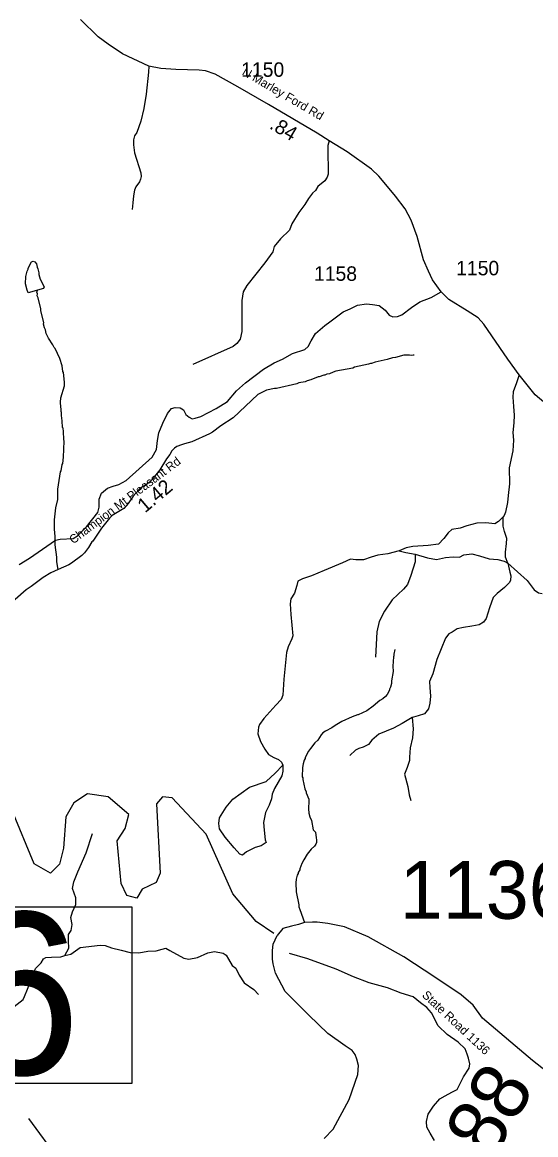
# Model space of a CAD drawing. Extents: x 1248224 to 1454986, y 825081 to 985870.
# Drawn here: x 1305360 to 1309798, y 862920 to 872533 of the extents above; entities that cross this region are included whole.
import ezdxf

# ---------------------------------------------------------------- set-up
doc = ezdxf.new("R2010")
doc.units = 0
for name, color, linetype in [('Exist Hydrographic Creek Single Shore', 7, 'Continuous'), ('Exist Hydrographic Misc Water Feature', 7, 'Continuous'), ('Exist Hydrographic River Shore', 7, 'Continuous'), ('Exist Road Non-System Type 51', 7, 'Continuous'), ('Exist Road Primary NC Structure Standard Bridge Number Label', 7, 'Continuous'), ('Exist Road Secondary Mileage Hundredths English Label', 7, 'Continuous'), ('Exist Road Secondary Type 20 Attributed', 7, 'Continuous'), ('Exist Road Secondary Type 41 Attributed', 7, 'Continuous'), ('Exist Road Secondary Type 51 Attributed', 7, 'Continuous'), ('Exist Road Secondary Type 51 Label', 7, 'Continuous'), ('Exist Road Secondary Type 51 Number Label', 7, 'Continuous')]:
    doc.layers.add(name, color=color, linetype=linetype)

msp = doc.modelspace()

# ---------------------------------------------------------------- linework, layer by layer
at = {"layer": 'Exist Hydrographic Creek Single Shore'}
msp.add_lwpolyline([(1307535.8, 864658.3), (1307382.5, 864762.1), (1307179.5, 865002.5), (1306949.4, 865515.9), (1306654.5, 865830.2), (1306572.7, 865838.8), (1306521.1, 865778.5), (1306551.2, 865180), (1306516.8, 865098.2), (1306396.3, 865042.2), (1306349, 864964.7), (1306262.9, 864986.3), (1306214.4, 865090.7), (1306181.2, 865459.9), (1306250.4, 865566.1), (1306280.1, 865688.1), (1306103.7, 865838.8), (1305923, 865864.7), (1305806.8, 865787.2), (1305738, 865666.6), (1305716.5, 865395.3), (1305682.1, 865257.5), (1305604.6, 865180), (1305462.6, 865261.8), (1305269, 865726.9)], dxfattribs=at)
at = {"layer": 'Exist Hydrographic Misc Water Feature'}
for points in [[(1305490.9, 870217.8), (1305463.2, 870209.8), (1305412.1, 870195.7), (1305409.1, 870205.1), (1305403.4, 870219.2), (1305388.7, 870271.6), (1305390.1, 870335.5), (1305403.1, 870383.2), (1305411.5, 870399), (1305411.6, 870407), (1305441, 870462.3), (1305455.1, 870470), (1305469, 870463.6), (1305482.6, 870445.4), (1305487.9, 870417.2), (1305495.6, 870401), (1305502.8, 870368.9), (1305502.5, 870352.9), (1305513.6, 870312.6), (1305548.1, 870247.8), (1305543.7, 870231.9), (1305490.9, 870217.8)], [(1305670.6, 867803.7), (1305658.4, 867871.7), (1305659.2, 867909.6), (1305645.7, 868017.9), (1305645.3, 868089.9), (1305638.7, 868154), (1305638.6, 868234), (1305650.9, 868337.7), (1305666.5, 868409.3), (1305668.6, 868497.3), (1305673.5, 868537.2), (1305691.9, 868648.7), (1305696.2, 868656.6), (1305705.4, 868712.4), (1305709.6, 868720.3), (1305716.9, 868776.1), (1305721.9, 868912), (1305718.3, 868928.1), (1305715.8, 868996.1), (1305712.5, 869024.2), (1305708.7, 869032.3), (1305705.9, 869088.3), (1305699, 869136.4), (1305699.5, 869160.4), (1305695.7, 869168.5), (1305696.3, 869192.5), (1305692.6, 869206.7), (1305689.6, 869250.6), (1305692.5, 869288.6), (1305724.8, 869391.8), (1305725.5, 869423.8), (1305715.4, 869508), (1305711.5, 869516.1), (1305704.7, 869564.3), (1305686.1, 869626.7), (1305644.1, 869713.6), (1305636.2, 869721.8), (1305624.8, 869746.1), (1305586, 869803.1), (1305567, 869843.4), (1305559.7, 869875.6), (1305552.1, 869891.8), (1305544.8, 869923.9), (1305545.1, 869939.9), (1305519.4, 870040.5), (1305519.8, 870056.5), (1305498, 870153), (1305490.3, 870169.2), (1305490.7, 870185.2), (1305485.1, 870201.3), (1305490.9, 870217.8)], [(1308747, 869655), (1308739, 869657.2), (1308723, 869653.6), (1308707, 869655.9), (1308659.1, 869655), (1308586.6, 869636.8), (1308560.5, 869633.4), (1308514.2, 869618.4), (1308409.7, 869596.9), (1308377.4, 869585.7), (1308369.4, 869585.8), (1308353.2, 869578.2), (1308232.6, 869553.1), (1308216.4, 869545.4), (1308071.8, 869516.8), (1308047.7, 869509.4), (1308015.3, 869494.1), (1307991.2, 869490.8), (1307975.1, 869483.1), (1307967.1, 869483.3), (1307926.7, 869468.2), (1307918.7, 869468.4), (1307854.1, 869442), (1307821.9, 869434.7), (1307805.7, 869427.1), (1307749.5, 869416.4), (1307733.3, 869408.7), (1307556.5, 869369), (1307540.5, 869369.3), (1307472.1, 869352.9), (1307397.3, 869316.7), (1307182.7, 869115.7), (1307075, 869044.3), (1307003.9, 868992), (1306979.5, 868976.5), (1306825.9, 868906.2), (1306761.6, 868891.6), (1306737.3, 868880.2), (1306697, 868867.1), (1306674.7, 868853.7), (1306652.2, 868830.2), (1306635.5, 868798.6), (1306606.6, 868759.2), (1306548.5, 868664.6), (1306480.5, 868578.3), (1306441.7, 868545.2), (1306391, 868512.4), (1306366.5, 868493), (1306319.3, 868438), (1306275.8, 868375.1), (1306236.8, 868330), (1306137.4, 868270.3), (1306112.9, 868246.9), (1306044.9, 868160.5), (1305970.5, 868050.3), (1305962.3, 868042.5), (1305933.2, 867995.2), (1305898.1, 867947.9), (1305875.7, 867926.5), (1305786.1, 867858.6), (1305761.8, 867843.2), (1305670.6, 867803.7)], [(1305670.6, 867803.7), (1305606.2, 867774.9), (1305541.3, 867736.4), (1305437.5, 867656.9), (1305394.8, 867627.9), (1305299, 867544.1), (1305207.4, 867474.3), (1305150.5, 867435.6), (1305053.2, 867377.9), (1305018.8, 867360.7), (1304972.1, 867329.8), (1304939.4, 867298.5), (1304912.3, 867251.2), (1304895.2, 867203.6), (1304895, 867195.6), (1304886.7, 867179.8), (1304886.5, 867171.8), (1304878.1, 867156), (1304863.9, 867060.4), (1304831.3, 866930.6)], [(1308581.5, 867113.3), (1308572.6, 867073.5), (1308572.3, 867057.5), (1308568.1, 867049.6), (1308564.3, 866969.6), (1308565.2, 866921.7), (1308551.4, 866842), (1308550.9, 866818), (1308542.2, 866786.2), (1308533.8, 866770.4), (1308533.6, 866762.4), (1308514.8, 866724.9), (1308500.3, 866707.3), (1308475.9, 866687.8), (1308449.6, 866672.4), (1308394.4, 866623.7), (1308337.5, 866583), (1308264.7, 866548.8), (1308256.7, 866549), (1308210.4, 866532.1), (1308121.4, 866490.1), (1308064.7, 866457.5), (1308036.2, 866436.2), (1307981.6, 866407.4), (1307959.2, 866392), (1307944.9, 866376.3), (1307913.8, 866329.1), (1307889.2, 866305.6), (1307850.1, 866258.5), (1307833.6, 866234.9), (1307804.4, 866179.6), (1307804.2, 866171.6), (1307795.8, 866155.8), (1307787.1, 866124), (1307782.4, 866092.1), (1307780.6, 866012.3), (1307784.4, 866004.2), (1307784, 865988.2), (1307802.2, 865907.7), (1307813.6, 865883.5), (1307813.5, 865875.5), (1307836.2, 865818.9), (1307834, 865723), (1307837.8, 865714.9), (1307837.5, 865698.9), (1307844.8, 865666.7), (1307860.1, 865634.4), (1307874.2, 865554.1), (1307893.8, 865535.6)], [(1307893.8, 865535.6), (1307900.7, 865485.5), (1307904.3, 865469.4), (1307903.7, 865445.4), (1307897.4, 865429.6), (1307885.1, 865413.8), (1307858.4, 865388.5), (1307821.4, 865343.4), (1307794.3, 865296), (1307777.6, 865264.4), (1307758.6, 865216.9), (1307758.4, 865208.9), (1307745.9, 865185.2), (1307745.6, 865177.2), (1307737.3, 865161.4), (1307728.6, 865129.6), (1307723.9, 865097.7), (1307726.1, 865017.6), (1307751.5, 864905.1), (1307751.2, 864889.1), (1307758.7, 864864.9), (1307798.4, 864754.1)]]:
    msp.add_lwpolyline(points, dxfattribs=at)
at = {"layer": 'Exist Hydrographic River Shore'}
for points in [[(1309931.4, 863433.6), (1309771.7, 863560.1), (1309337.2, 863925.9), (1309257.3, 864039), (1309154.2, 864128.9), (1308924.7, 864282), (1308658.7, 864458.4), (1308350.5, 864630.9), (1308144.3, 864717.5), (1308001.2, 864744.1), (1307908.1, 864757.4), (1307868.2, 864757.4), (1307798.4, 864754.1), (1307748.5, 864737.5), (1307688.6, 864720.8), (1307612.1, 864700.8), (1307562.2, 864640.9)], [(1307968.8, 862887.7), (1308048.6, 862967.5), (1308186.8, 863224.7), (1308261.6, 863439.4), (1308266.6, 863519.3), (1308251.6, 863574.2), (1308236.6, 863614.1), (1308211.7, 863649.1), (1308151.8, 863689), (1308002.2, 863793.9), (1307837.5, 863953.6), (1307633, 864158.3), (1307548.3, 864315.8), (1307528.4, 864395.6), (1307523.4, 864435.6), (1307523.4, 864510.5), (1307528.4, 864565.4), (1307562.2, 864640.9)]]:
    msp.add_lwpolyline(points, dxfattribs=at)
at = {"layer": 'Exist Road Non-System Type 51'}
for points in [[(1306455.4, 872152.8), (1306450.5, 872102.9), (1306431.6, 871910.6), (1306409.9, 871788.7), (1306385.6, 871679.1), (1306349, 871580.2), (1306331.4, 871550.4), (1306322, 871516.6), (1306320.6, 871474.6), (1306331.4, 871405.5), (1306384.3, 871233), (1306388.3, 871199.1), (1306382.9, 871176.1), (1306373.4, 871153.1), (1306342.3, 871111.1), (1306330.1, 871081.3), (1306322, 871032.6), (1306315.3, 870973), (1306311.2, 870914.4)], [(1308011.6, 871507.5), (1308001.5, 871468.9), (1308001.5, 871379.5), (1308003.5, 871286.1), (1308003.5, 871219.1), (1307995.4, 871194.7), (1307975.1, 871164.2), (1307916.2, 871113.4), (1307895.9, 871078.9), (1307869.5, 871056.6), (1307833, 871009.9), (1307802.6, 870959.1), (1307749.8, 870888), (1307690.9, 870790.5), (1307670.6, 870735.7), (1307593.5, 870662.5), (1307538.7, 870595.5), (1307526.5, 870548.8), (1307457.5, 870455.4), (1307301.6, 870259.4), (1307269.1, 870202.5), (1307258.9, 870129.4), (1307256.9, 870038), (1307256.9, 869861.3), (1307242.7, 869794.3), (1307214.3, 869757.7), (1307182.1, 869732.4), (1306835, 869576)], [(1309653.7, 869485.8), (1309633.1, 869416.2), (1309603.1, 869340.1), (1309599.1, 869292.1), (1309607.1, 869212), (1309613.1, 869138), (1309609.1, 869071.9), (1309599.1, 868987.9), (1309607.1, 868921.8), (1309601.1, 868829.7), (1309569.1, 868681.6), (1309571.1, 868545.5), (1309561.3, 868444.7), (1309555.3, 868382.7), (1309537.3, 868300.6), (1309525.3, 868270.6), (1309515.3, 868258.6)], [(1309515.3, 868258.6), (1309475.3, 868218.6), (1309443.3, 868198.5), (1309367.3, 868206.5), (1309289.3, 868204.5), (1309203.3, 868182.5), (1309145.3, 868162.5), (1309073.3, 868150.5), (1309041.3, 868122.5), (1309005.3, 868072.4), (1308957.3, 868022.4), (1308867.3, 868010.4), (1308737.3, 868002.4), (1308677.3, 867992.4), (1308617.3, 867966.4)], [(1309558, 867859.6), (1309535.6, 867909.6), (1309535.6, 867953.6), (1309545.6, 868027.6), (1309547.6, 868071.7), (1309527.6, 868131.7), (1309517.6, 868177.8), (1309515.3, 868258.6)], [(1308617.3, 867966.4), (1308518.5, 867940.9), (1308432.4, 867928.9), (1308376.4, 867910.9), (1308308.4, 867888.9), (1308242.4, 867888.9), (1308198.4, 867892.9), (1308128.4, 867862.9), (1307968.4, 867794.8), (1307860.4, 867748.8), (1307782.4, 867722.8), (1307742.4, 867702.8), (1307732.4, 867664.7), (1307714.4, 867598.7), (1307680.4, 867550.6), (1307674.4, 867506.6), (1307682.4, 867414.5), (1307699.3, 867232), (1307691.3, 867204), (1307657.3, 867135.9), (1307643.3, 867087.9), (1307621.3, 866855.7), (1307611.3, 866719.6), (1307599.3, 866679.6), (1307551.3, 866631.6), (1307447.3, 866517.5), (1307409.4, 866464.5), (1307403.3, 866440.5), (1307397.3, 866384.5), (1307419.4, 866318.4), (1307455.4, 866252.4), (1307487.4, 866204.3), (1307535.4, 866180.3), (1307575.4, 866162.3), (1307601.4, 866140.3), (1307613.4, 866112.3), (1307613.4, 866062.2), (1307603.4, 866022.2), (1307539.4, 865912.1), (1307521, 865861.5), (1307515, 865821.4), (1307493, 865767.4), (1307463, 865705.4), (1307445, 865617.3), (1307451, 865551.2), (1307459, 865469.2), (1307469, 865445.2), (1307425, 865417.1), (1307373, 865401.1), (1307299, 865363.1), (1307265, 865337.1), (1307241, 865343.1), (1307191, 865399.1), (1307113, 865491.2), (1307065, 865563.2), (1307059, 865609.3), (1307065, 865659.3), (1307123, 865749.4), (1307179, 865819.4), (1307325, 865923.5), (1307469, 865973.6), (1307547, 866045.6), (1307613.4, 866112.3)], [(1308756.6, 867935.7), (1308755.9, 867871.7), (1308719.9, 867753.6), (1308689.9, 867675.5), (1308655.9, 867635.5), (1308555.9, 867543.4), (1308489.9, 867443.3), (1308443.9, 867355.3), (1308423.9, 867265.2), (1308412.2, 867047.9)], [(1308617.3, 867966.4), (1308674.6, 867951.7), (1308756.6, 867935.7)], [(1308756.6, 867935.7), (1308864, 867903.7), (1308940, 867891.7), (1309018, 867907.7), (1309084, 867913.7), (1309138, 867911.7), (1309176, 867931.7), (1309246, 867939.7), (1309312, 867923.7), (1309396, 867895.7), (1309470, 867889.7), (1309526, 867875.7), (1309558, 867859.6)], [(1309558, 867859.6), (1309573.3, 867779.8), (1309583.3, 867749.8), (1309581.3, 867711.8), (1309571.3, 867691.8), (1309529.3, 867647.7), (1309465.3, 867597.7), (1309431.3, 867561.7), (1309397.3, 867471.6), (1309369.3, 867379.5), (1309347.3, 867349.5), (1309309.3, 867327.5), (1309245.3, 867315.5), (1309173.3, 867303.5), (1309119.3, 867291.5), (1309075.3, 867263.4), (1309047.3, 867247.4), (1309017.3, 867211.4), (1308943.3, 867027.3), (1308910.1, 866902.4), (1308880.1, 866836.4), (1308884.1, 866784.3), (1308888.1, 866710.3), (1308884.1, 866650.2), (1308870.1, 866600.2), (1308838.1, 866558.2), (1308782.1, 866540.1), (1308742.1, 866528.1), (1308730.1, 866526.1), (1308738.1, 866428.7), (1308734.1, 866348.7), (1308712.1, 866262.6), (1308708.1, 866182.5), (1308708.1, 866152.5), (1308686.1, 866094.5), (1308664.1, 866034.4), (1308692.1, 865928.3), (1308704.1, 865856.3), (1308718.2, 865809)], [(1309558, 867859.6), (1309723.3, 867707.8), (1309785.3, 867627.7), (1309823.3, 867601.7), (1309853.3, 867595.7)], [(1308730.1, 866526.1), (1308642.3, 866474.4), (1308568.3, 866434.4), (1308442.3, 866382.3), (1308380.3, 866330.3), (1308352.3, 866292.3), (1308306.3, 866268.2), (1308268.3, 866256.2), (1308240.3, 866242.2), (1308192.3, 866198.2)], [(1305201.2, 863957.5), (1305367.6, 864088.8), (1305379.3, 864114.6), (1305430.8, 864241.2), (1305475.4, 864356.1), (1305523.8, 864406.6), (1305542.5, 864439.4), (1305563.6, 864451.1), (1305612.8, 864453.5), (1305692.5, 864455.8), (1305727.6, 864469.9), (1305762.8, 864533.2), (1305760.4, 864594.2), (1305760.4, 864650.5), (1305783.9, 864685.6), (1305790.9, 864737.2), (1305779.2, 864798.2), (1305793.2, 864847.4), (1305823.7, 864910.7), (1305823.7, 864967), (1305795.6, 865046.7), (1305804.9, 865105.4), (1305840.1, 865192.1), (1305912.3, 865356.8), (1305968.6, 865523.3)], [(1305727.6, 864469.9), (1305780.9, 864479.6), (1305860.5, 864538.2), (1306033.9, 864559.3), (1306076.1, 864554.6), (1306132.3, 864533.5), (1306214.3, 864514.8), (1306294, 864496), (1306366.6, 864491.3), (1306444, 864505.4), (1306516.6, 864510.1), (1306568.2, 864524.1), (1306601, 864531.2), (1306636.1, 864512.4), (1306757.9, 864444.4), (1306800.1, 864437.4), (1306875.1, 864451.5), (1306964.1, 864491.3), (1307022.7, 864503), (1307095.4, 864489), (1307121.1, 864472.6), (1307142.2, 864437.4), (1307173.5, 864381.4), (1307206.3, 864360.3), (1307234.4, 864299.3), (1307279, 864231.3), (1307361, 864175), (1307400.8, 864130.5)]]:
    msp.add_lwpolyline(points, dxfattribs=at)
at = {"layer": 'Exist Road Primary NC Structure Standard Bridge Number Label'}
msp.add_line((1307041.1, 860863.2), (1305416.7, 863059.1), dxfattribs=at)
msp.add_lwpolyline([(1303731.5, 864890.6), (1306308, 864890.6), (1306308, 863361.3), (1303731.5, 863361.3)], close=True, dxfattribs=at)
at = {"layer": 'Exist Road Secondary Type 20 Attributed'}
msp.add_lwpolyline([(1308923.5, 862869.9), (1308886.3, 862933.3), (1308857.9, 862985.8), (1308853.5, 863033.9), (1308868.8, 863097.4), (1308914.7, 863167.4), (1308969.4, 863228.6), (1309015.3, 863254.9), (1309074.3, 863287.7), (1309118, 863309.6), (1309137.5, 863345.9), (1309172.5, 863420.2), (1309222.8, 863494.6), (1309229.4, 863531.8), (1309218.4, 863582.1), (1309205.3, 863614.9), (1309187.8, 863663.1), (1309128.8, 863719.9), (1309032.6, 863785.6), (1308953.9, 863862.1), (1308897.1, 863973.7), (1308856, 864020.7), (1308801.4, 864060.1), (1308738, 864110.4), (1308635.3, 864143.2), (1308517.2, 864189.1), (1308357.7, 864232.9), (1308222.1, 864283.2), (1308073.5, 864351), (1307828.7, 864438.5), (1307669.8, 864486.4)], dxfattribs=at)
at = {"layer": 'Exist Road Secondary Type 41 Attributed'}
for points in [[(1305334.2, 867846.9), (1305423.7, 867903.4), (1305647.4, 868059.1), (1305686.3, 868066.9), (1305799.1, 868070.8), (1305838, 868096.1), (1305913.9, 868172.1), (1306012.2, 868297.9), (1306025.8, 868342.7), (1306025.8, 868412.8), (1306045.3, 868463.4), (1306095.9, 868506.2), (1306144.5, 868523.7), (1306195.1, 868537.4), (1306259.3, 868574.4), (1306482.4, 868775.9), (1306519.3, 868842.1), (1306529, 868918), (1306540.7, 868984.2), (1306573.8, 869067.9), (1306616.6, 869151.6), (1306649.7, 869194.4), (1306682.7, 869204.2), (1306725.5, 869202.2), (1306752.8, 869182.8), (1306774.2, 869143.8), (1306801.4, 869120.5), (1306828.6, 869106.8), (1306855.9, 869110.7), (1306902.5, 869126.3), (1307036.8, 869196.4), (1307135.3, 869255.9), (1307213.1, 869347.4), (1307290.9, 869417.5), (1307446.5, 869536.3), (1307538, 869590.8), (1307608, 869621.9), (1307696.9, 869669.6), (1307802, 869706.6), (1307831.1, 869731.9), (1307856.4, 869780.6), (1307893.4, 869842.9), (1307975.1, 869913), (1308019.8, 869944.1), (1308132.7, 870029.8), (1308194.9, 870057), (1308258.4, 870087.6), (1308336.2, 870099.3), (1308388.7, 870095.4), (1308445.2, 870085.7), (1308495.7, 870044.8), (1308532.7, 870001.9), (1308563.8, 869986.4), (1308602.7, 869990.3), (1308639.7, 870003.9), (1308723.3, 870068.1), (1308795.3, 870118.7), (1308894.5, 870155.7), (1308981.2, 870204.6)], [(1310014.9, 869126), (1309792.2, 869312.5), (1309653.7, 869485.8), (1309556.8, 869621.9), (1309349, 869924), (1309299.5, 869978.4), (1309205.5, 870039.5), (1309047.2, 870136.9), (1308981.2, 870204.6)]]:
    msp.add_lwpolyline(points, dxfattribs=at)
at = {"layer": 'Exist Road Secondary Type 51 Attributed'}
msp.add_lwpolyline([(1308981.2, 870204.6), (1308904.6, 870308), (1308870, 870382.2), (1308829, 870480.6), (1308773, 870682), (1308721.8, 870823.9), (1308671, 870920.5), (1308585.2, 871029.5), (1308502.7, 871130.2), (1308441.7, 871202.8), (1308378.2, 871264.7), (1308167.1, 871413.2), (1308011.6, 871507.5), (1307908.2, 871575), (1307488.5, 871821.7), (1307223, 871975.2), (1307026.7, 872084.1), (1306942.6, 872112.2), (1306889.9, 872120.4), (1306687.9, 872124.7), (1306557.6, 872133), (1306455.4, 872152.8), (1306227.8, 872260.1), (1306102.4, 872342.6), (1306016.6, 872408.6), (1305863.3, 872557.2)], dxfattribs=at)

# ---------------------------------------------------------------- texts
at = {"layer": 'Exist Road Primary NC Structure Standard Bridge Number Label'}
msp.add_text('56', height=1400, dxfattribs=at).set_placement((1303781.6, 863440.4))
at = {"layer": 'Exist Road Secondary Mileage Hundredths English Label'}
for s, height, rotation, p in [('.84', 125, 329.54687, (1307488.9, 871619.4)), ('1.42', 125, 40.25905, (1306421.7, 868288.4)), ('.88', 500, 59.50905, (1309324.4, 862528.6))]:
    msp.add_text(s, height=height, rotation=rotation, dxfattribs=at).set_placement(p)
at = {"layer": 'Exist Road Secondary Type 51 Label'}
for s, rotation, p in [('N Marley Ford Rd', 329.64056, (1307254.3, 872083.5)), ('Champion Mt Pleasant Rd', 36.88693, (1305801.1, 868020.8)), ('State Road 1136', 316.87018, (1308809.7, 864118.7))]:
    msp.add_text(s, height=75, rotation=rotation, dxfattribs=at).set_placement(p)
at = {"layer": 'Exist Road Secondary Type 51 Number Label'}
for s, height, p in [('1150', 125, (1307252.3, 872061.7)), ('1158', 125, (1307881.6, 870298.9)), ('1150', 125, (1309110.5, 870346.4)), ('1136', 500, (1308622.1, 864785.7))]:
    msp.add_text(s, height=height, dxfattribs=at).set_placement(p)

doc.saveas('drawing.dxf')
